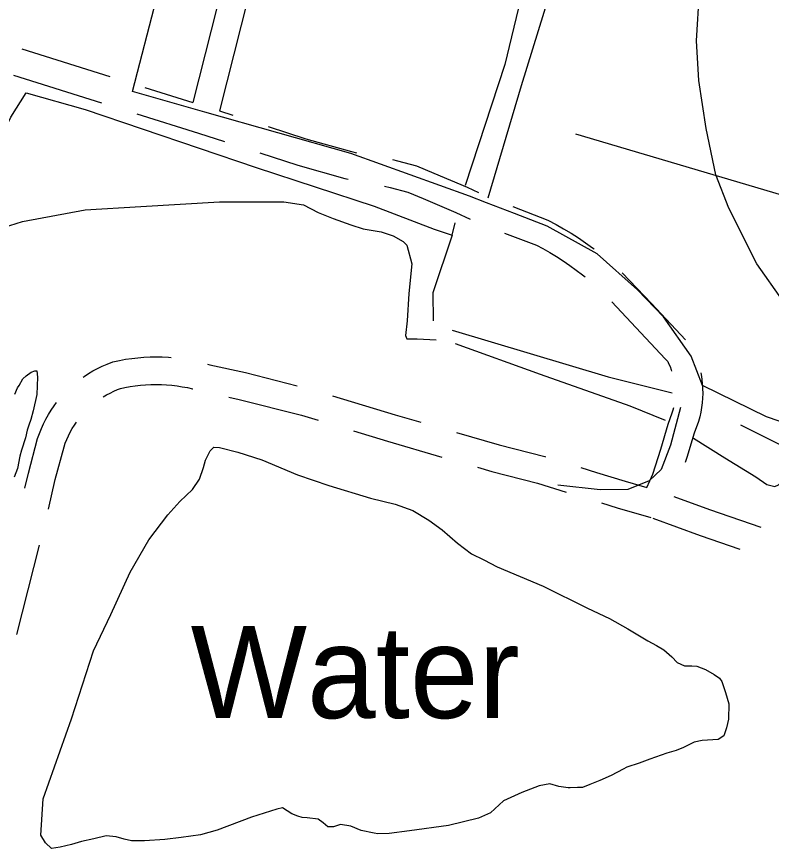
# Model space of a CAD drawing. Extents: x 3535183 to 3573198, y 534952 to 560562.
# Drawn here: x 3556403 to 3557221, y 541739 to 542641 of the extents above; entities that cross this region are included whole.
import ezdxf

# ---------------------------------------------------------------- set-up
doc = ezdxf.new("R2010")
doc.units = 0
for name, color, linetype in [('V-RIVR-IDEN', 7, 'Continuous'), ('V-ROAD-CNTR', 7, 'Continuous'), ('V-SITE-OTLN', 7, 'Continuous'), ('V-SITE-VEGE', 7, 'Continuous'), ('V-TOPO-SHOR', 7, 'Continuous'), ('V-UTIL-LINE', 7, 'Continuous')]:
    doc.layers.add(name, color=color, linetype=linetype)

msp = doc.modelspace()

# ---------------------------------------------------------------- linework, layer by layer
at = {"layer": 'V-ROAD-CNTR'}
for p, q in [((3556408.78, 542606.5), (3556504.2, 542576.6)), ((3556399.81, 542577.87), (3556495.23, 542547.97)), ((3556403.64, 541971.36), (3556428.16, 542068.31))]:
    msp.add_line(p, q, dxfattribs=at)
for points in [[(3556710.33, 543010.38), (3556680.98, 542899.19), (3556640.9, 542732.49), (3556594.39, 542548.35)], [(3556735.53, 542988.31), (3556710.07, 542891.85), (3556670.03, 542725.31), (3556623.03, 542539.23)], [(3556914.3, 542444.79), (3556950.35, 542566.53), (3557007.38, 542750.79), (3557026.76, 542818.89), (3557031.82, 542829.86), (3557036.42, 542834.95)], [(3557800.64, 541971.43), (3557754.27, 542019.74), (3557695.36, 542071.22), (3557632.54, 542110.75), (3557585.15, 542131.45), (3557536.27, 542150.12), (3557477.81, 542165.37), (3557438.62, 542178.83), (3557396.61, 542194.78), (3557363.93, 542215.42), (3557334.33, 542232.29), (3557301.07, 542258.24), (3557269.79, 542288.01), (3557234.27, 542332.68), (3557205.65, 542373.38), (3557175.27, 542433.58), (3557161.15, 542469.64), (3557150.65, 542519.94), (3557142.92, 542572.04), (3557140.11, 542615.09), (3557143.51, 542668.85)], [(3556542.37, 542564.64), (3556594.43, 542548.33)], [(3556533.4, 542536.01), (3556600.49, 542514.99), (3556628.74, 542505.85)], [(3556623.09, 542539.21), (3556637.71, 542534.48)], [(3556675.76, 542522.17), (3556716.61, 542508.95), (3556766.1, 542494.98), (3556771.62, 542493.8)], [(3556666.79, 542493.54), (3556707.92, 542480.23), (3556758.87, 542465.85), (3556762.62, 542465.05)], [(3556810.86, 542486.29), (3556815.97, 542484.9), (3556836.82, 542479.42), (3556855.68, 542471.72), (3556891.7, 542456.31), (3556904.01, 542450.54)], [(3556801.89, 542457.64), (3556808.22, 542455.92), (3556827.29, 542450.9), (3556844.11, 542444.04), (3556879.42, 542428.93), (3556894.94, 542421.66)], [(3556940.99, 542435.37), (3556979.11, 542420.82), (3556988.06, 542416.06), (3556996.23, 542411.42), (3557004.29, 542406.57), (3557012.21, 542401.51), (3557020, 542396.23), (3557027.64, 542390.76), (3557029.28, 542389.52)], [(3556932.01, 542406.69), (3556966.66, 542393.46), (3556973.61, 542389.76), (3556981.09, 542385.52), (3556988.47, 542381.07), (3556995.72, 542376.44), (3557002.85, 542371.62), (3557009.85, 542366.6), (3557016.71, 542361.41), (3557019.36, 542359.29)], [(3557059.76, 542363.69), (3557091.34, 542330.14), (3557128.33, 542290.91)], [(3557048.45, 542331.93), (3557069.5, 542309.57), (3557106.41, 542270.43), (3557109.02, 542267.25), (3557110.03, 542265.19), (3557111.49, 542261.8), (3557112.78, 542258.35), (3557113.29, 542256.74)], [(3556475.35, 542250.44), (3556476.35, 542251.16), (3556481.1, 542254.29), (3556485.99, 542257.21), (3556491, 542259.92), (3556496.12, 542262.4), (3556501.35, 542264.66), (3556507.45, 542266.99), (3556514.85, 542268.57), (3556521.4, 542269.75), (3556527.99, 542270.72), (3556534.6, 542271.46), (3556541.24, 542272), (3556547.89, 542272.31), (3556554.54, 542272.41), (3556561.2, 542272.28), (3556567.85, 542271.95), (3556570.78, 542271.7)], [(3556610.07, 542264.55), (3556612.87, 542263.75), (3556651.22, 542255.4), (3556707.28, 542241.17)], [(3557144.73, 542255.03), (3557145.11, 542253.28), (3557145.94, 542248.2), (3557146.53, 542243.09), (3557146.87, 542237.95), (3557146.96, 542232.8), (3557146.8, 542227.66), (3557146.39, 542222.53), (3557145.73, 542217.42), (3557144.82, 542212.36), (3557143.67, 542207.34), (3557142.23, 542202.25), (3557137.78, 542189.74), (3557129.7, 542163.19), (3557128.05, 542157.95)], [(3556497.15, 542228.93), (3556500.81, 542231.12), (3556504.68, 542233.21), (3556508.63, 542235.12), (3556512.66, 542236.87), (3556515.99, 542238.14), (3556520.64, 542239.13), (3556526.23, 542240.14), (3556531.84, 542240.96), (3556537.49, 542241.6), (3556543.14, 542242.05), (3556548.81, 542242.32), (3556554.49, 542242.4), (3556560.16, 542242.3), (3556565.83, 542242.01), (3556571.49, 542241.54), (3556577.12, 542240.88), (3556582.74, 542240.03), (3556588.32, 542239.01), (3556593.87, 542237.8), (3556594.3, 542237.69)], [(3556633.24, 542228.61), (3556644.33, 542226.2), (3556711.91, 542209.04), (3556730.03, 542203.58)], [(3556745.73, 542230.18), (3556813.69, 542209.68), (3556841.56, 542201.6)], [(3556412.32, 542129.91), (3556416.04, 542146.41), (3556426.01, 542183.73), (3556427.98, 542189.34), (3556430.1, 542194.62), (3556432.45, 542199.81), (3556435.02, 542204.89), (3556437.81, 542209.85), (3556440.82, 542214.69), (3556444.02, 542219.39), (3556446.61, 542222.85)], [(3557122.92, 542217.55), (3557112.01, 542176.62), (3557101.95, 542150.14), (3557088.92, 542138.07), (3557065.72, 542128.67), (3557035.82, 542128.3), (3556989.9, 542133.32)], [(3557115.17, 542217.27), (3557114.59, 542214.77), (3557113.63, 542211.36), (3557109.28, 542199.14), (3557101.04, 542172.06), (3557092.42, 542144.69), (3557086.14, 542130.22)], [(3556437.93, 542107.09), (3556445.18, 542139.24), (3556454.69, 542174.87), (3556456.06, 542178.77), (3556457.7, 542182.83), (3556459.51, 542186.84), (3556461.49, 542190.75), (3556463.64, 542194.58), (3556465.96, 542198.31), (3556468.25, 542201.67)], [(3556768.33, 542192.03), (3556805.18, 542180.92), (3556864.25, 542163.77)], [(3556879.97, 542190.45), (3556926.2, 542177.03), (3556975.86, 542164.23), (3556976.42, 542164.06)], [(3556902.66, 542152.62), (3556918.27, 542148.09), (3556967.72, 542135.35), (3556998.97, 542125.78)], [(3557014.67, 542152.35), (3557031.91, 542147.08), (3557062.72, 542137.49), (3557086.4, 542130.72)], [(3557115.55, 542121.12), (3557154.15, 542107.04), (3557209.81, 542087.81)], [(3557037.2, 542114.01), (3557054.13, 542108.75), (3557090.75, 542098.27)], [(3557092.97, 542097.42), (3557144.11, 542078.77), (3557187.17, 542063.89)]]:
    msp.add_lwpolyline(points, dxfattribs=at)
at = {"layer": 'V-SITE-OTLN'}
for p, q in [((3556528.8, 542560.19), (3556582.31, 542765.73)), ((3556607.23, 542537.95), (3556528.8, 542560.19)), ((3556765.7, 542493.01), (3556607.23, 542537.95)), ((3556894.13, 542446.64), (3556765.7, 542493.01)), ((3556912.75, 542439.54), (3556894.13, 542446.64)), ((3556943.08, 542427.96), (3556912.75, 542439.54)), ((3556978.17, 542414.22), (3556943.08, 542427.96)), ((3557032.48, 542384.26), (3556978.17, 542414.22)), ((3557076.36, 542345.2), (3557032.48, 542384.26)), ((3557104.61, 542315.78), (3557076.36, 542345.2)), ((3557134.46, 542273.28), (3557104.61, 542315.78)), ((3557146.84, 542241.39), (3557134.46, 542273.28)), ((3557215.95, 542207.4), (3557146.84, 542241.39)), ((3557374.93, 542152.97), (3557215.95, 542207.4))]:
    msp.add_line(p, q, dxfattribs=at)
at = {"layer": 'V-SITE-VEGE'}
msp.add_lwpolyline([(3556401.47, 542232.11), (3556404.38, 542238.72), (3556406.1, 542241.46), (3556410.14, 542248.61), (3556413.54, 542251.87), (3556419.18, 542255.65), (3556423.1, 542257.24), (3556425.32, 542257.19), (3556425.74, 542250.51), (3556425.36, 542231.62), (3556421.11, 542213.92), (3556418.69, 542204.52), (3556416.35, 542198.46), (3556414.56, 542192.93), (3556412.73, 542184.63), (3556408.57, 542171.38), (3556406.77, 542164.74), (3556404.27, 542151.46), (3556400.75, 542142.08)], dxfattribs=at)
at = {"layer": 'V-TOPO-SHOR'}
for p, q in [((3556875.31, 542404.48), (3556878.6, 542417.92)), ((3557187.75, 542198.64), (3557234.9, 542175.22))]:
    msp.add_line(p, q, dxfattribs=at)
for points in [[(3557034.29, 542870.34), (3557011.6, 542859.12), (3557000.62, 542849.46), (3556994, 542833.42), (3556983.46, 542801.29), (3556932.41, 542589.35), (3556889.3, 542458.13)], [(3556372.06, 542481.28), (3556397.06, 542532.25), (3556413.7, 542558.74), (3556477.71, 542540.67), (3556662.87, 542477.88), (3556790.77, 542435.71), (3556855.99, 542410.91), (3556875.31, 542404.48), (3556854.58, 542341.86), (3556854.75, 542311.49)], [(3556381.84, 542410.51), (3556409.52, 542419.33), (3556477.51, 542432.03), (3556537.94, 542435.49), (3556623.21, 542440.46), (3556692.96, 542440.38), (3556714.35, 542437.26), (3556730.28, 542428.89), (3556746.24, 542422.53), (3556765.55, 542415.43), (3556778.87, 542411.14), (3556798.26, 542408.06), (3556811.58, 542403.77), (3556822.19, 542397.51), (3556826.13, 542393.41), (3556831.75, 542373.17), (3556828.41, 542341.05), (3556826.47, 542311.58), (3556824.8, 542295.52), (3556826.07, 542292.14), (3556837.47, 542291.91), (3556857.93, 542290.76)], [(3556875.21, 542301.19), (3557044.53, 542250.81), (3557113.88, 542233.4)], [(3556878.51, 542286.74), (3556970.82, 542253.65), (3557068.04, 542219.48), (3557106.08, 542203.9)], [(3557137.14, 542184.4), (3557170.83, 542163.07), (3557204.61, 542142.26), (3557216.52, 542133.97), (3557225.19, 542131.78), (3557229.25, 542133.71), (3557236, 542141.05)], [(3557060.59, 541825.36), (3557047.7, 541818.24), (3557035.53, 541813.12), (3557024.71, 541808.65), (3557016.59, 541805.46), (3557011.23, 541805.57), (3557003.17, 541805.07), (3557001.16, 541805.11), (3556991.13, 541806.65), (3556981.13, 541809.54), (3556969.68, 541807.09), (3556950.76, 541800.1), (3556931.13, 541791.11), (3556916.78, 541777.99), (3556903.92, 541772.21), (3556871.56, 541764.15), (3556829.19, 541758.31), (3556807, 541755.41), (3556794.92, 541754.98), (3556790.92, 541755.74), (3556776.89, 541758.71), (3556765.59, 541763.63), (3556754.22, 541765.2), (3556746.79, 541762.67), (3556740.76, 541762.79), (3556735.48, 541766.93), (3556730.2, 541771.06), (3556718.16, 541772.65), (3556712.8, 541772.75), (3556708.13, 541774.19), (3556701.48, 541777.01), (3556691.55, 541783.25), (3556685.49, 541782.03), (3556657.81, 541773.2), (3556620.64, 541759.21), (3556602.44, 541754.21), (3556581.58, 541751.29), (3556564.1, 541748.96), (3556541.94, 541747.4), (3556527.86, 541747.68), (3556519.84, 541749.19), (3556511.18, 541752.05), (3556500.47, 541752.94), (3556487, 541749.86), (3556473.52, 541746.78), (3556462.73, 541743.65), (3556450.59, 541740.54), (3556441.18, 541739.39), (3556434.6, 541745.56), (3556429.4, 541753.71), (3556432.21, 541793.22), (3556462.82, 541879.78), (3556486.46, 541953.74), (3556505.36, 541992.93), (3556526.41, 542038.77), (3556546.58, 542073.9), (3556567.25, 542100.98), (3556580.29, 542115.47), (3556593.96, 542128.6), (3556601.57, 542139.85), (3556605.85, 542152.5), (3556608.03, 542160.51), (3556612.93, 542170.46), (3556617.03, 542174.41), (3556623.06, 542174.29), (3556643.08, 542169.18), (3556669.06, 542160.6), (3556707.62, 542144.39), (3556741.59, 542132.97), (3556786.92, 542119.31), (3556813.61, 542112.73), (3556832.92, 542105.63), (3556850.14, 542095.22), (3556864.68, 542084.86), (3556881.16, 542070.44), (3556896.34, 542058.73), (3556909.63, 542052.43), (3556924.23, 542044.75), (3556974.09, 542023.61), (3557021.89, 541999.84), (3557045.81, 541988.62), (3557065.7, 541977.49), (3557087.56, 541964.3), (3557096.85, 541959.42), (3557104.8, 541954.56), (3557113.37, 541947.01), (3557119.28, 541940.85), (3557127.25, 541937.34), (3557135.3, 541937.17), (3557140.66, 541937.07), (3557149.98, 541933.52), (3557159.25, 541927.97), (3557165.21, 541923.82), (3557167.82, 541920.42), (3557171.59, 541908.27)], [(3557171.59, 541908.27), (3557175.37, 541896.12), (3557175.03, 541879.36), (3557172.83, 541870.02), (3557169.97, 541861.35), (3557163.85, 541857.45), (3557146.4, 541856.47)], [(3557146.4, 541856.47), (3557137.64, 541854.64), (3557126.12, 541848.83), (3557118.01, 541845.65), (3557107.88, 541842.5), (3557089.65, 541836.16), (3557078.16, 541831.71), (3557064.65, 541827.29), (3557060.59, 541825.36)]]:
    msp.add_lwpolyline(points, dxfattribs=at)
at = {"layer": 'V-UTIL-LINE'}
msp.add_line((3557288.86, 542431.18), (3557009.6, 542513.94), dxfattribs=at)

# ---------------------------------------------------------------- texts
at = {"layer": 'V-RIVR-IDEN'}
msp.add_text('Water', height=100, dxfattribs=at).set_placement((3556591.88, 541880.68))

doc.saveas('drawing.dxf')
